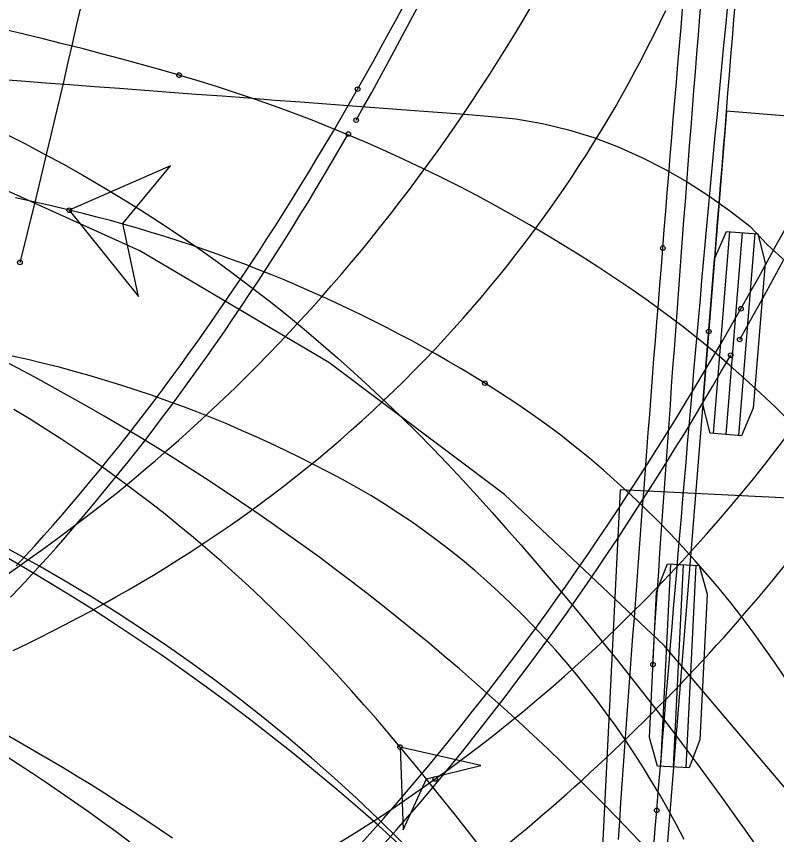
# Model space of a CAD drawing. Extents: x -14 to 1565148, y -25 to 642856.
# Drawn here: x 1564799.31 to 1564813.07, y 636289.86 to 636304.67 of the extents above; entities that cross this region are included whole.
import ezdxf

# ---------------------------------------------------------------- set-up
doc = ezdxf.new("R2010")
doc.units = 0
for name, color, linetype in [('CM_Corridor_Conceptual', 7, 'Continuous'), ('MT_P_Cells', 7, 'Continuous'), ('PF_P_Grade_Line', 7, 'Continuous'), ('PV_P_Curb', 7, 'Continuous'), ('PV_P_Saw_Cut_Line', 7, 'Continuous'), ('TR_Turning_Path22', 7, 'Continuous'), ('TR_Turning_Path23', 7, 'Continuous'), ('TR_Turning_Path25', 7, 'Continuous'), ('TR_Turning_Path27', 7, 'Continuous')]:
    doc.layers.add(name, color=color, linetype=linetype)

msp = doc.modelspace()

# ---------------------------------------------------------------- linework, layer by layer
at = {"layer": 'CM_Corridor_Conceptual'}
msp.add_lwpolyline([(1564800.466, 636304.832), (1564800.391, 636304.501), (1564800.315, 636304.171), (1564800.24, 636303.841), (1564800.163, 636303.511), (1564800.086, 636303.181), (1564800.009, 636302.852), (1564799.931, 636302.522), (1564799.852, 636302.193), (1564799.773, 636301.863), (1564799.693, 636301.534), (1564799.613, 636301.205), (1564799.533, 636300.876), (1564799.452, 636300.547), (1564799.37, 636300.218)], dxfattribs=at)
msp.add_circle((1564799.37, 636300.218), 0.0417, dxfattribs=at)
msp.add_arc((1564589.989, 636352.387), 212.538, 345.9667, 357.29759, dxfattribs=at)
at = {"layer": 'MT_P_Cells'}
for points in [[(1564802.254, 636303.607), (1564801.9, 636303.708), (1564801.549, 636303.806), (1564801.198, 636303.902), (1564800.847, 636303.996), (1564800.495, 636304.088), (1564800.143, 636304.177), (1564799.791, 636304.264), (1564799.439, 636304.35), (1564799.087, 636304.433)], [(1564813.318, 636297.332), (1564813.052, 636297.595), (1564812.781, 636297.853), (1564812.506, 636298.106), (1564812.225, 636298.354), (1564811.939, 636298.597), (1564811.649, 636298.835), (1564811.354, 636299.067), (1564811.054, 636299.294), (1564810.75, 636299.516), (1564810.448, 636299.727), (1564810.141, 636299.935), (1564809.837, 636300.135), (1564809.531, 636300.331), (1564809.222, 636300.524), (1564808.91, 636300.713), (1564808.596, 636300.897), (1564808.28, 636301.078), (1564807.962, 636301.254), (1564807.641, 636301.427), (1564807.318, 636301.595), (1564806.993, 636301.759), (1564806.666, 636301.919), (1564806.337, 636302.075), (1564806.006, 636302.226), (1564805.673, 636302.374), (1564805.338, 636302.517), (1564805.001, 636302.655), (1564804.663, 636302.79), (1564804.323, 636302.92), (1564803.981, 636303.046), (1564803.638, 636303.167), (1564803.293, 636303.284), (1564802.947, 636303.396), (1564802.599, 636303.504), (1564802.25, 636303.608)], [(1564800.264, 636301.162), (1564801.515, 636299.602), (1564801.235, 636300.924), (1564802.095, 636301.967), (1564800.264, 636301.162)], [(1564800.264, 636301.162), (1564799.94, 636301.239), (1564799.615, 636301.314), (1564799.29, 636301.387)], [(1564811.398, 636289.773), (1564811.258, 636290.039), (1564811.115, 636290.301), (1564810.967, 636290.561), (1564810.815, 636290.818), (1564810.659, 636291.072), (1564810.499, 636291.323), (1564810.334, 636291.57), (1564810.165, 636291.815), (1564809.992, 636292.055), (1564809.815, 636292.292), (1564809.634, 636292.526), (1564809.449, 636292.756), (1564809.26, 636292.982), (1564809.066, 636293.204), (1564808.869, 636293.422), (1564808.668, 636293.636), (1564808.463, 636293.846), (1564808.254, 636294.051), (1564808.042, 636294.252), (1564807.825, 636294.448), (1564807.605, 636294.64), (1564807.382, 636294.827), (1564807.154, 636295.009), (1564806.924, 636295.187), (1564806.69, 636295.359), (1564806.453, 636295.526), (1564806.212, 636295.688), (1564805.968, 636295.845), (1564805.722, 636295.996), (1564805.472, 636296.142), (1564805.21, 636296.287), (1564804.96, 636296.421), (1564804.701, 636296.556), (1564804.441, 636296.687), (1564804.179, 636296.815), (1564803.915, 636296.94), (1564803.65, 636297.061), (1564803.383, 636297.178), (1564803.115, 636297.293), (1564802.845, 636297.404), (1564802.574, 636297.511), (1564802.302, 636297.615), (1564802.028, 636297.715), (1564801.753, 636297.812), (1564801.477, 636297.905), (1564801.199, 636297.995), (1564800.921, 636298.082), (1564800.641, 636298.164), (1564800.36, 636298.243), (1564800.079, 636298.319), (1564799.796, 636298.391), (1564799.513, 636298.459), (1564799.228, 636298.523)], [(1564813.22, 636292.705), (1564813.033, 636292.982), (1564812.842, 636293.255), (1564812.646, 636293.525), (1564812.446, 636293.791), (1564812.241, 636294.054), (1564812.031, 636294.313), (1564811.816, 636294.568), (1564811.597, 636294.819), (1564811.374, 636295.066), (1564811.145, 636295.309), (1564810.913, 636295.548), (1564810.676, 636295.782), (1564810.434, 636296.012), (1564810.188, 636296.237), (1564809.938, 636296.457), (1564809.683, 636296.672), (1564809.425, 636296.882), (1564809.162, 636297.088), (1564808.895, 636297.287), (1564808.624, 636297.482), (1564808.35, 636297.671), (1564808.071, 636297.854), (1564807.789, 636298.032)], [(1564802.131, 636289.799), (1564801.891, 636289.962), (1564801.648, 636290.124), (1564801.403, 636290.285), (1564801.157, 636290.445), (1564800.908, 636290.603), (1564800.658, 636290.759), (1564800.405, 636290.915), (1564800.151, 636291.069), (1564799.894, 636291.221), (1564799.636, 636291.373), (1564799.376, 636291.523), (1564799.113, 636291.671)]]:
    msp.add_lwpolyline(points, dxfattribs=at)
msp.add_lwpolyline([(1564800.264, 636301.162), (1564801.515, 636299.602), (1564801.235, 636300.924), (1564802.095, 636301.967)], close=True, dxfattribs=at)
for centre in [(1564802.25, 636303.608), (1564802.254, 636303.607), (1564800.264, 636301.162), (1564800.264, 636301.162), (1564807.789, 636298.032), (1564807.789, 636298.032)]:
    msp.add_circle(centre, 0.0417, dxfattribs=at)
msp.add_arc((1564794.332, 636276.295), 25.566, 58.2383, 76.5828, dxfattribs=at)
at = {"layer": 'PF_P_Grade_Line'}
for points in [[(1564810.699, 636289.628), (1564810.452, 636289.889), (1564810.203, 636290.148), (1564809.952, 636290.405), (1564809.699, 636290.66), (1564809.444, 636290.913), (1564809.186, 636291.164), (1564808.927, 636291.413), (1564808.665, 636291.659), (1564808.402, 636291.904), (1564808.136, 636292.146), (1564807.868, 636292.386), (1564807.599, 636292.623), (1564807.327, 636292.859), (1564807.054, 636293.092), (1564806.778, 636293.323), (1564806.501, 636293.551), (1564806.222, 636293.778), (1564805.941, 636294.002), (1564805.658, 636294.223), (1564805.373, 636294.442), (1564805.086, 636294.659), (1564804.798, 636294.874), (1564804.507, 636295.086), (1564804.215, 636295.295), (1564803.922, 636295.503), (1564803.626, 636295.707), (1564803.329, 636295.91), (1564803.03, 636296.109), (1564802.73, 636296.307), (1564802.428, 636296.501), (1564802.124, 636296.694), (1564801.819, 636296.883), (1564801.512, 636297.07), (1564801.204, 636297.255), (1564800.894, 636297.437), (1564800.582, 636297.617), (1564800.269, 636297.793), (1564799.955, 636297.968), (1564799.639, 636298.139), (1564799.322, 636298.308), (1564799.003, 636298.475)], [(1564801.358, 636289.727), (1564801.111, 636289.91), (1564800.862, 636290.092), (1564800.612, 636290.271), (1564800.36, 636290.449), (1564800.107, 636290.624), (1564799.852, 636290.797), (1564799.596, 636290.968), (1564799.338, 636291.137), (1564799.079, 636291.304)]]:
    msp.add_lwpolyline(points, dxfattribs=at)
msp.add_arc((1564779.185, 636260.124), 40.069, 16.1084, 107.7078, dxfattribs=at)
at = {"layer": 'PV_P_Curb'}
for points in [[(1564799.137, 636294.57), (1564799.369, 636294.731), (1564799.599, 636294.893), (1564799.828, 636295.058), (1564800.056, 636295.224), (1564800.282, 636295.393), (1564800.506, 636295.563), (1564800.729, 636295.736), (1564800.95, 636295.91), (1564801.17, 636296.086), (1564801.388, 636296.264), (1564801.604, 636296.445), (1564801.819, 636296.627), (1564802.031, 636296.811), (1564802.243, 636296.997), (1564802.452, 636297.185), (1564802.66, 636297.374), (1564802.866, 636297.566), (1564803.07, 636297.76), (1564803.272, 636297.955), (1564803.473, 636298.152), (1564803.671, 636298.351), (1564803.868, 636298.552), (1564804.063, 636298.754), (1564804.256, 636298.959), (1564804.447, 636299.165), (1564804.636, 636299.373), (1564804.823, 636299.582), (1564805.009, 636299.793), (1564805.192, 636300.006), (1564805.374, 636300.22), (1564805.553, 636300.436), (1564805.731, 636300.653), (1564805.907, 636300.872), (1564806.081, 636301.092), (1564806.252, 636301.314), (1564806.422, 636301.537), (1564806.59, 636301.762), (1564806.758, 636301.989), (1564806.924, 636302.219), (1564807.087, 636302.449), (1564807.249, 636302.682), (1564807.409, 636302.916), (1564807.567, 636303.151), (1564807.723, 636303.387), (1564807.878, 636303.625), (1564808.03, 636303.865), (1564808.182, 636304.105), (1564808.331, 636304.347), (1564808.478, 636304.591), (1564808.624, 636304.835)], [(1564799.25, 636293.194), (1564799.486, 636293.308), (1564799.721, 636293.424), (1564799.955, 636293.542), (1564800.188, 636293.662), (1564800.42, 636293.784), (1564800.651, 636293.908), (1564800.88, 636294.034), (1564801.109, 636294.162), (1564801.336, 636294.292), (1564801.562, 636294.423), (1564801.787, 636294.557), (1564802.01, 636294.694), (1564802.232, 636294.833), (1564802.452, 636294.973), (1564802.672, 636295.116), (1564802.889, 636295.261), (1564803.106, 636295.408), (1564803.32, 636295.558), (1564803.534, 636295.709), (1564803.745, 636295.864), (1564803.954, 636296.02), (1564804.162, 636296.179), (1564804.368, 636296.341), (1564804.573, 636296.504), (1564804.775, 636296.67), (1564804.976, 636296.838), (1564805.174, 636297.008), (1564805.371, 636297.18), (1564805.566, 636297.355), (1564805.759, 636297.532), (1564805.95, 636297.71), (1564806.139, 636297.892), (1564806.326, 636298.075), (1564806.511, 636298.26), (1564806.694, 636298.447), (1564806.875, 636298.636), (1564807.054, 636298.827), (1564807.23, 636299.021), (1564807.404, 636299.216), (1564807.567, 636299.402), (1564807.728, 636299.59), (1564807.888, 636299.78), (1564808.045, 636299.971), (1564808.199, 636300.164), (1564808.352, 636300.358), (1564808.503, 636300.555), (1564808.652, 636300.752), (1564808.798, 636300.952), (1564808.943, 636301.152), (1564809.085, 636301.355), (1564809.225, 636301.558), (1564809.363, 636301.763), (1564809.499, 636301.97), (1564809.633, 636302.178), (1564809.765, 636302.387), (1564809.894, 636302.598), (1564810.021, 636302.81), (1564810.146, 636303.024), (1564810.269, 636303.239), (1564810.389, 636303.455), (1564810.508, 636303.673), (1564810.624, 636303.891), (1564810.737, 636304.112), (1564810.849, 636304.333), (1564810.958, 636304.556), (1564811.065, 636304.78)], [(1564820.657, 636272.956), (1564820.136, 636275.891), (1564819.115, 636279.728), (1564817.673, 636283.434), (1564815.83, 636286.957), (1564813.608, 636290.255), (1564811.035, 636293.286), (1564808.142, 636296.014), (1564804.965, 636298.405), (1564801.542, 636300.429), (1564797.917, 636302.062), (1564794.133, 636303.284), (1564790.63, 636304.019)], [(1564798.964, 636303.535), (1564799.397, 636303.502), (1564799.834, 636303.47), (1564800.276, 636303.436), (1564800.722, 636303.403), (1564801.174, 636303.369), (1564801.63, 636303.335), (1564802.092, 636303.3), (1564802.559, 636303.265), (1564803.03, 636303.23), (1564803.508, 636303.194), (1564803.99, 636303.157), (1564804.453, 636303.123), (1564804.922, 636303.087), (1564805.395, 636303.052), (1564805.874, 636303.016), (1564806.359, 636302.98), (1564806.849, 636302.943), (1564807.346, 636302.905), (1564807.848, 636302.867), (1564808.349, 636302.817), (1564808.835, 636302.733), (1564809.306, 636302.62), (1564809.763, 636302.479), (1564810.204, 636302.31), (1564810.633, 636302.118), (1564811.049, 636301.906), (1564811.452, 636301.674), (1564811.843, 636301.423), (1564812.221, 636301.156), (1564812.587, 636300.872), (1564812.907, 636300.534), (1564813.25, 636300.223)], [(1564799.087, 636302.559), (1564799.445, 636302.375), (1564799.803, 636302.186), (1564800.158, 636301.993), (1564800.512, 636301.794), (1564800.862, 636301.591), (1564801.211, 636301.381), (1564801.555, 636301.167), (1564801.898, 636300.946), (1564802.236, 636300.722), (1564802.572, 636300.491), (1564802.904, 636300.256), (1564803.234, 636300.015), (1564803.559, 636299.77), (1564803.882, 636299.52), (1564804.201, 636299.266), (1564804.517, 636299.007), (1564804.819, 636298.751), (1564805.119, 636298.492), (1564805.415, 636298.228), (1564805.707, 636297.961), (1564805.996, 636297.69), (1564806.281, 636297.415), (1564806.562, 636297.137), (1564806.84, 636296.855), (1564807.114, 636296.57), (1564807.385, 636296.282), (1564807.652, 636295.99), (1564807.916, 636295.697), (1564808.178, 636295.402), (1564808.438, 636295.106), (1564808.696, 636294.809), (1564808.952, 636294.51), (1564809.206, 636294.211), (1564809.458, 636293.91), (1564809.708, 636293.607), (1564809.955, 636293.304), (1564810.201, 636292.999), (1564810.444, 636292.693), (1564810.686, 636292.385), (1564810.925, 636292.077), (1564811.162, 636291.767), (1564811.397, 636291.456), (1564811.631, 636291.144), (1564811.862, 636290.83), (1564812.091, 636290.515), (1564812.318, 636290.2), (1564812.543, 636289.882), (1564812.766, 636289.564)], [(1564806.254, 636291.446), (1564806.04, 636291.701), (1564805.824, 636291.955), (1564805.605, 636292.206), (1564805.383, 636292.455), (1564805.159, 636292.702), (1564804.932, 636292.946), (1564804.702, 636293.187), (1564804.47, 636293.426), (1564804.234, 636293.662), (1564803.997, 636293.896), (1564803.756, 636294.127), (1564803.513, 636294.355), (1564803.267, 636294.58), (1564803.018, 636294.802), (1564802.767, 636295.02), (1564802.513, 636295.236), (1564802.256, 636295.449), (1564801.997, 636295.658), (1564801.735, 636295.864), (1564801.47, 636296.067), (1564801.203, 636296.266), (1564800.933, 636296.462), (1564800.66, 636296.654), (1564800.385, 636296.842), (1564800.108, 636297.027), (1564799.828, 636297.208), (1564799.545, 636297.385), (1564799.26, 636297.557)], [(1564806.254, 636291.446), (1564806.312, 636289.947), (1564806.733, 636290.869), (1564807.717, 636291.114), (1564806.254, 636291.446)], [(1564804.657, 636289.411), (1564804.943, 636289.583), (1564805.226, 636289.758), (1564805.508, 636289.936), (1564805.788, 636290.117), (1564806.067, 636290.3), (1564806.343, 636290.487), (1564806.617, 636290.676), (1564806.89, 636290.869)]]:
    msp.add_lwpolyline(points, dxfattribs=at)
msp.add_lwpolyline([(1564806.254, 636291.446), (1564806.312, 636289.947), (1564806.733, 636290.869), (1564807.717, 636291.114)], close=True, dxfattribs=at)
for centre in [(1564806.254, 636291.446), (1564806.254, 636291.446), (1564806.89, 636290.869), (1564806.89, 636290.869)]:
    msp.add_circle(centre, 0.0417, dxfattribs=at)
for centre, radius, start, end in [((1564789.757, 636314.811), 29.441, 305.5861, 346.7517), ((1564785.026, 636268.6), 29.969, 12.9928, 81.0089), ((1564786.009, 636316.807), 35.042, 306.5823, 326.6042), ((1564760.333, 636253.08), 59.839, 7.57218, 39.87786)]:
    msp.add_arc(centre, radius, start, end, dxfattribs=at)
at = {"layer": 'PV_P_Saw_Cut_Line'}
for points in [[(1564805.458, 636302.792), (1564805.6, 636303.043), (1564805.741, 636303.296), (1564805.882, 636303.55), (1564806.022, 636303.806), (1564806.161, 636304.063), (1564806.299, 636304.322), (1564806.436, 636304.582), (1564806.573, 636304.843)], [(1564799.201, 636294.159), (1564799.366, 636294.333), (1564799.532, 636294.509), (1564799.697, 636294.688), (1564799.861, 636294.87), (1564800.026, 636295.054), (1564800.19, 636295.24), (1564800.354, 636295.429), (1564800.518, 636295.62), (1564800.681, 636295.813), (1564800.844, 636296.009), (1564801.007, 636296.207), (1564801.169, 636296.407), (1564801.331, 636296.609), (1564801.492, 636296.814), (1564801.653, 636297.02), (1564801.813, 636297.229), (1564801.972, 636297.44), (1564802.131, 636297.652), (1564802.29, 636297.867), (1564802.448, 636298.084), (1564802.605, 636298.303), (1564802.762, 636298.523), (1564802.918, 636298.746), (1564803.073, 636298.97), (1564803.228, 636299.196), (1564803.382, 636299.425), (1564803.535, 636299.654), (1564803.688, 636299.886), (1564803.84, 636300.119), (1564803.991, 636300.354), (1564804.141, 636300.591), (1564804.291, 636300.83), (1564804.439, 636301.07), (1564804.587, 636301.311), (1564804.735, 636301.554), (1564804.881, 636301.799), (1564805.027, 636302.045), (1564805.172, 636302.293), (1564805.316, 636302.542)], [(1564812.404, 636298.822), (1564812.565, 636299.107), (1564812.725, 636299.393), (1564812.884, 636299.681), (1564813.041, 636299.969), (1564813.198, 636300.258)], [(1564805.986, 636289.718), (1564806.189, 636289.947), (1564806.39, 636290.179), (1564806.591, 636290.412), (1564806.79, 636290.648), (1564806.989, 636290.886), (1564807.186, 636291.126), (1564807.382, 636291.368), (1564807.578, 636291.612), (1564807.772, 636291.858), (1564807.965, 636292.105), (1564808.157, 636292.355), (1564808.347, 636292.606), (1564808.537, 636292.86), (1564808.725, 636293.115), (1564808.913, 636293.371), (1564809.099, 636293.63), (1564809.284, 636293.89), (1564809.467, 636294.152), (1564809.65, 636294.415), (1564809.831, 636294.68), (1564810.011, 636294.946), (1564810.19, 636295.214), (1564810.368, 636295.484), (1564810.544, 636295.755), (1564810.719, 636296.027), (1564810.893, 636296.301), (1564811.066, 636296.576), (1564811.238, 636296.853), (1564811.408, 636297.13), (1564811.577, 636297.41), (1564811.745, 636297.69), (1564811.912, 636297.971), (1564812.077, 636298.254), (1564812.241, 636298.538)]]:
    msp.add_lwpolyline(points, dxfattribs=at)
for centre in [(1564805.458, 636302.792), (1564805.316, 636302.542), (1564812.404, 636298.822), (1564812.241, 636298.538)]:
    msp.add_circle(centre, 0.0417, dxfattribs=at)
msp.add_arc((1564795.338, 636298.361), 25.566, 299.8959, 357.9037, dxfattribs=at)
at = {"layer": 'TR_Turning_Path22'}
msp.add_arc((1564675.121, 636350.846), 127.997, 337.13602, 3.91447, dxfattribs=at)
at = {"layer": 'TR_Turning_Path23'}
for points in [[(1564805.484, 636303.353), (1564805.627, 636303.607), (1564805.77, 636303.861), (1564805.911, 636304.117), (1564806.052, 636304.375), (1564806.193, 636304.633), (1564806.332, 636304.893)], [(1564799.304, 636294.723), (1564799.471, 636294.904), (1564799.638, 636295.088), (1564799.804, 636295.274), (1564799.972, 636295.463), (1564800.139, 636295.655), (1564800.306, 636295.85), (1564800.472, 636296.046), (1564800.638, 636296.245), (1564800.804, 636296.446), (1564800.969, 636296.649), (1564801.134, 636296.854), (1564801.298, 636297.061), (1564801.461, 636297.271), (1564801.624, 636297.482), (1564801.787, 636297.696), (1564801.949, 636297.911), (1564802.11, 636298.129), (1564802.271, 636298.348), (1564802.431, 636298.569), (1564802.591, 636298.792), (1564802.75, 636299.017), (1564802.908, 636299.244), (1564803.065, 636299.473), (1564803.222, 636299.703), (1564803.378, 636299.935), (1564803.534, 636300.169), (1564803.688, 636300.405), (1564803.842, 636300.642), (1564803.995, 636300.881), (1564804.148, 636301.121), (1564804.299, 636301.363), (1564804.45, 636301.607), (1564804.6, 636301.852), (1564804.749, 636302.099), (1564804.898, 636302.347), (1564805.046, 636302.596), (1564805.192, 636302.847), (1564805.338, 636303.1), (1564805.484, 636303.353)], [(1564812.426, 636299.379), (1564812.588, 636299.665), (1564812.749, 636299.952), (1564812.909, 636300.24), (1564813.067, 636300.529), (1564813.225, 636300.819)], [(1564805.557, 636289.707), (1564805.762, 636289.934), (1564805.967, 636290.166), (1564806.17, 636290.4), (1564806.373, 636290.636), (1564806.575, 636290.874), (1564806.776, 636291.114), (1564806.975, 636291.356), (1564807.174, 636291.6), (1564807.372, 636291.845), (1564807.568, 636292.093), (1564807.763, 636292.343), (1564807.957, 636292.594), (1564808.15, 636292.847), (1564808.342, 636293.102), (1564808.533, 636293.359), (1564808.722, 636293.617), (1564808.911, 636293.877), (1564809.098, 636294.139), (1564809.284, 636294.402), (1564809.469, 636294.667), (1564809.652, 636294.933), (1564809.835, 636295.201), (1564810.016, 636295.47), (1564810.196, 636295.741), (1564810.375, 636296.013), (1564810.552, 636296.286), (1564810.729, 636296.561), (1564810.904, 636296.837), (1564811.078, 636297.115), (1564811.251, 636297.394), (1564811.422, 636297.674), (1564811.593, 636297.955), (1564811.762, 636298.237), (1564811.93, 636298.521), (1564812.097, 636298.806), (1564812.262, 636299.092), (1564812.426, 636299.379)]]:
    msp.add_lwpolyline(points, dxfattribs=at)
for centre in [(1564805.484, 636303.353), (1564805.484, 636303.353), (1564812.426, 636299.379), (1564812.426, 636299.379)]:
    msp.add_circle(centre, 0.0417, dxfattribs=at)
msp.add_arc((1564786.392, 636308.513), 35.725, 268.1687, 348.7786, dxfattribs=at)
at = {"layer": 'TR_Turning_Path25'}
for p, q in [((1564810.239, 636296.102), (1564809.869, 636288.611)), ((1564818.229, 636295.708), (1564810.239, 636296.102)), ((1564810.239, 636296.102), (1564810.239, 636296.102)), ((1564811.153, 636294.759), (1564810.972, 636291.097)), ((1564811.382, 636294.748), (1564811.201, 636291.085)), ((1564811.611, 636294.736), (1564811.43, 636291.074))]:
    msp.add_line(p, q, dxfattribs=at)
for points in [[(1564810.834, 636292.939), (1564810.85, 636293.276), (1564810.87, 636293.616), (1564810.892, 636293.955), (1564810.914, 636294.29), (1564810.937, 636294.625), (1564810.96, 636294.96), (1564810.983, 636295.294), (1564811.006, 636295.629), (1564811.029, 636295.964), (1564811.053, 636296.299), (1564811.076, 636296.634), (1564811.1, 636296.969), (1564811.124, 636297.303), (1564811.148, 636297.638), (1564811.172, 636297.973), (1564811.196, 636298.308), (1564811.221, 636298.642), (1564811.245, 636298.977), (1564811.27, 636299.312), (1564811.295, 636299.647), (1564811.32, 636299.981), (1564811.345, 636300.316), (1564811.37, 636300.651), (1564811.395, 636300.985), (1564811.421, 636301.32), (1564811.446, 636301.655), (1564811.472, 636301.989), (1564811.498, 636302.324), (1564811.524, 636302.658), (1564811.55, 636302.993), (1564811.576, 636303.328), (1564811.603, 636303.662), (1564811.629, 636303.997), (1564811.656, 636304.331), (1564811.683, 636304.666), (1564811.71, 636305.001)], [(1564811.012, 636300.477), (1564811.039, 636300.81), (1564811.066, 636301.144), (1564811.093, 636301.477), (1564811.12, 636301.81), (1564811.147, 636302.143), (1564811.175, 636302.477), (1564811.202, 636302.809), (1564811.23, 636303.142), (1564811.258, 636303.475), (1564811.286, 636303.807), (1564811.314, 636304.14), (1564811.342, 636304.472), (1564811.371, 636304.804)], [(1564810.207, 636289.773), (1564810.231, 636290.107), (1564810.254, 636290.442), (1564810.278, 636290.776), (1564810.302, 636291.111), (1564810.326, 636291.446), (1564810.35, 636291.78), (1564810.374, 636292.115), (1564810.398, 636292.449), (1564810.422, 636292.784), (1564810.447, 636293.118), (1564810.471, 636293.453), (1564810.496, 636293.787), (1564810.521, 636294.122), (1564810.546, 636294.456), (1564810.571, 636294.791), (1564810.596, 636295.125), (1564810.621, 636295.46), (1564810.646, 636295.794), (1564810.672, 636296.129), (1564810.697, 636296.463), (1564810.723, 636296.798), (1564810.748, 636297.132), (1564810.774, 636297.467), (1564810.8, 636297.801), (1564810.826, 636298.136), (1564810.852, 636298.47), (1564810.879, 636298.805), (1564810.905, 636299.139), (1564810.932, 636299.474), (1564810.958, 636299.808), (1564810.985, 636300.143), (1564811.012, 636300.477)]]:
    msp.add_lwpolyline(points, dxfattribs=at)
msp.add_lwpolyline([(1564811.096, 636294.762), (1564811.668, 636294.734), (1564811.814, 636294.212), (1564811.684, 636291.576), (1564811.487, 636291.071), (1564810.915, 636291.1), (1564810.769, 636291.621), (1564810.899, 636294.258)], close=True, dxfattribs=at)
for centre in [(1564811.012, 636300.477), (1564811.012, 636300.477), (1564810.834, 636292.939)]:
    msp.add_circle(centre, 0.0417, dxfattribs=at)
at = {"layer": 'TR_Turning_Path27'}
for p, q in [((1564812.166, 636302.954), (1564810.956, 636288.003)), ((1564820.14, 636302.308), (1564812.166, 636302.954)), ((1564812.166, 636302.954), (1564812.166, 636302.954)), ((1564812.22, 636300.776), (1564811.924, 636297.121)), ((1564812.448, 636300.757), (1564812.152, 636297.102)), ((1564812.676, 636300.739), (1564812.381, 636297.084))]:
    msp.add_line(p, q, dxfattribs=at)
for points in [[(1564811.843, 636298.967), (1564811.87, 636299.298), (1564811.897, 636299.63), (1564811.924, 636299.962), (1564811.951, 636300.294), (1564811.977, 636300.625), (1564812.004, 636300.957), (1564812.031, 636301.289), (1564812.058, 636301.621), (1564812.085, 636301.952), (1564812.112, 636302.284), (1564812.139, 636302.616), (1564812.165, 636302.948), (1564812.192, 636303.279), (1564812.219, 636303.611), (1564812.246, 636303.943), (1564812.273, 636304.275), (1564812.3, 636304.606), (1564812.327, 636304.938)], [(1564810.902, 636290.3), (1564810.929, 636290.633), (1564810.957, 636290.965), (1564810.985, 636291.297), (1564811.012, 636291.63), (1564811.04, 636291.962), (1564811.068, 636292.294), (1564811.096, 636292.626), (1564811.124, 636292.958), (1564811.152, 636293.29), (1564811.179, 636293.622), (1564811.207, 636293.954), (1564811.235, 636294.285), (1564811.263, 636294.617), (1564811.292, 636294.948), (1564811.32, 636295.279), (1564811.348, 636295.61), (1564811.376, 636295.941), (1564811.404, 636296.271), (1564811.433, 636296.601), (1564811.461, 636296.931), (1564811.49, 636297.261), (1564811.518, 636297.59), (1564811.547, 636297.92), (1564811.576, 636298.248), (1564811.605, 636298.577), (1564811.634, 636298.905), (1564811.663, 636299.233), (1564811.692, 636299.56), (1564811.721, 636299.888), (1564811.751, 636300.216), (1564811.78, 636300.544), (1564811.81, 636300.872), (1564811.84, 636301.2), (1564811.87, 636301.528), (1564811.901, 636301.856), (1564811.931, 636302.184), (1564811.962, 636302.512), (1564811.993, 636302.84), (1564812.024, 636303.168), (1564812.055, 636303.496), (1564812.087, 636303.824), (1564812.119, 636304.152), (1564812.151, 636304.48), (1564812.183, 636304.808)], [(1564810.847, 636289.643), (1564810.875, 636289.971), (1564810.902, 636290.3)]]:
    msp.add_lwpolyline(points, dxfattribs=at)
msp.add_lwpolyline([(1564812.163, 636300.78), (1564812.733, 636300.734), (1564812.863, 636300.208), (1564812.65, 636297.577), (1564812.437, 636297.079), (1564811.867, 636297.125), (1564811.737, 636297.651), (1564811.95, 636300.282)], close=True, dxfattribs=at)
for centre in [(1564811.843, 636298.967), (1564810.902, 636290.3), (1564810.902, 636290.3)]:
    msp.add_circle(centre, 0.0417, dxfattribs=at)

doc.saveas('drawing.dxf')
